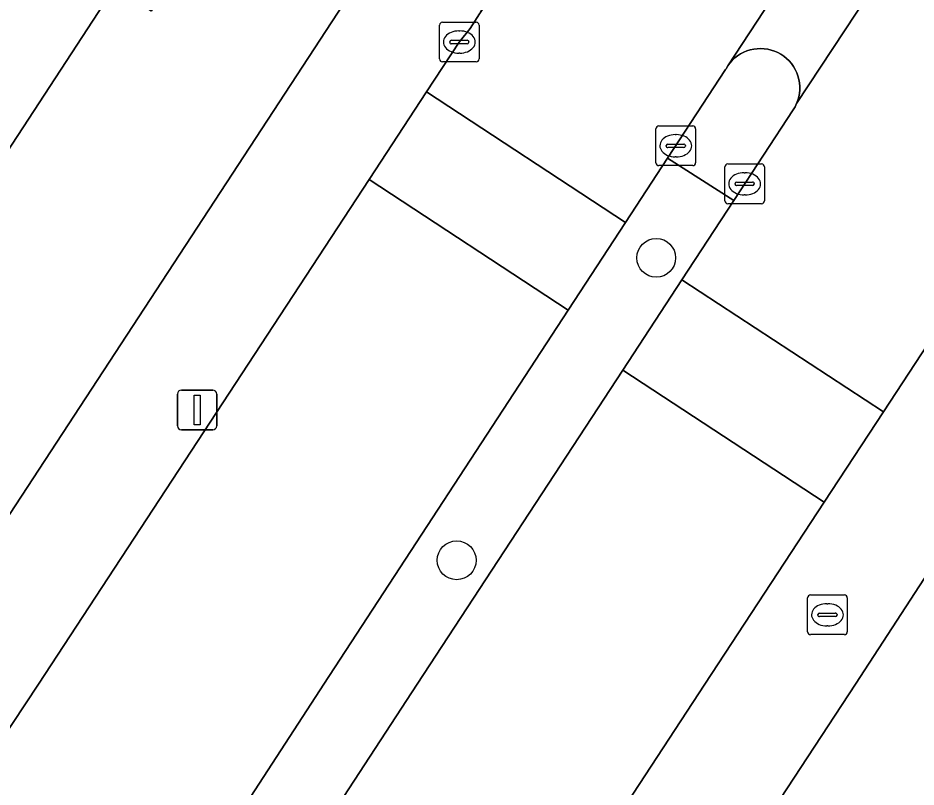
# Model space of a CAD drawing. Extents: x 159279 to 160377, y 384531 to 385888.
# Drawn here: x 160105.31 to 160127.94, y 384997.41 to 385016.78 of the extents above; entities that cross this region are included whole.
import ezdxf

# ---------------------------------------------------------------- set-up
doc = ezdxf.new("R2010")
doc.units = 0
for name, color, linetype in [('IMGEO_Berm_groen', 7, 'Continuous'), ('IMGEO_Boom', 7, 'Continuous'), ('IMGEO_Brandkraan', 7, 'Continuous'), ('IMGEO_Erf', 7, 'Continuous'), ('IMGEO_Kolk', 7, 'Continuous'), ('IMGEO_Lichtmast', 7, 'Continuous'), ('IMGEO_Pand', 7, 'Continuous'), ('IMGEO_Rijbaan_lokaal_open', 7, 'Continuous'), ('IMGEO_Verkeerseiland_open', 7, 'Continuous'), ('IMGEO_Voetpad_open', 7, 'Continuous')]:
    doc.layers.add(name, color=color, linetype=linetype)

msp = doc.modelspace()

# ---------------------------------------------------------------- linework, layer by layer
at = {"layer": 'IMGEO_Berm_groen'}
for points in [[(160115.376, 385000), (160120.555, 385007.91), (160122.045, 385010.185), (160123.353, 385012.183), (160121.682, 385013.243), (160120.625, 385011.626), (160119.18, 385009.418), (160113.021, 385000), (160099.139, 384978.67), (160097.839, 384976.718), (160096.064, 384974.393), (160093.483, 384971.281), (160092.154, 384969.328), (160091.815, 384968.792)], [(160094.463, 384967.091), (160094.798, 384967.612), (160096.111, 384969.572), (160097.964, 384973.176), (160099.628, 384975.972), (160100.03, 384976.527), (160115.376, 385000)]]:
    msp.add_lwpolyline(points, dxfattribs=at)
at = {"layer": 'IMGEO_Boom'}
for centre in [(160121.396, 385010.736), (160116.368, 385003.121)]:
    msp.add_circle(centre, 0.489, dxfattribs=at)
at = {"layer": 'IMGEO_Brandkraan'}
for p, q in [((160125.209, 385001.323), (160125.209, 385002.175)), ((160125.284, 385002.249), (160126.136, 385002.249)), ((160126.21, 385002.175), (160126.21, 385001.323)), ((160125.697, 385002.029), (160125.722, 385002.029)), ((160125.468, 385001.743), (160125.468, 385001.755)), ((160125.906, 385001.706), (160125.508, 385001.706)), ((160125.511, 385001.792), (160125.909, 385001.792)), ((160125.952, 385001.755), (160125.952, 385001.743)), ((160125.72, 385001.469), (160125.695, 385001.469)), ((160126.136, 385001.249), (160125.284, 385001.249))]:
    msp.add_line(p, q, dxfattribs=at)
for points in [[(160125.209, 385001.323), (160125.209, 385002.175)], [(160125.284, 385002.249), (160126.136, 385002.249)], [(160126.21, 385002.175), (160126.21, 385001.323)], [(160126.136, 385001.249), (160125.284, 385001.249)]]:
    msp.add_lwpolyline(points, dxfattribs=at)
for centre, radius, start, end in [((160125.286, 385002.173), 0.0765, 91.552, 178.448), ((160125.286, 385002.173), 0.0765, 91.552, 178.448), ((160126.134, 385002.173), 0.0765, 1.552, 88.448), ((160126.134, 385002.173), 0.0765, 1.552, 88.448), ((160125.508, 385001.752), 0.0403, 85.8775, 175.7526), ((160125.505, 385001.742), 0.0366, 178.938, 274.7102), ((160125.909, 385001.749), 0.043, 264.8664, 352.4533), ((160125.913, 385001.754), 0.0386, 1.7309, 96.639), ((160125.286, 385001.325), 0.0765, 181.552, 268.448), ((160125.286, 385001.325), 0.0765, 181.552, 268.448), ((160126.134, 385001.325), 0.0765, 271.552, 358.448), ((160126.134, 385001.325), 0.0765, 271.552, 358.448)]:
    msp.add_arc(centre, radius, start, end, dxfattribs=at)
for centre, major_axis, ratio, start_param, end_param in [((160125.696, 385001.749), (-0.387, 0.002), 0.722429, 4.712389, 7.853982), ((160125.721, 385001.749), (-0.39, 0.002), 0.717154, 1.570796, 4.712389)]:
    msp.add_ellipse(centre, major_axis=major_axis, ratio=ratio, start_param=start_param, end_param=end_param, dxfattribs=at)
at = {"layer": 'IMGEO_Erf'}
for points in [[(160171.911, 385004.485), (160172.655, 385004.957), (160171.277, 385007.203), (160189.687, 385018.494), (160178.564, 385036.295), (160170.19, 385049.948), (160167.09, 385050.72), (160154.206, 385042.68), (160126.414, 385000), (160107.98, 384971.915), (160108.038, 384971.651), (160108.586, 384969.148), (160112.423, 384966.549), (160118.17, 384962.655), (160122.736, 384963.897), (160123.28, 384964.483), (160124.383, 384965.671), (160128.162, 384966.592), (160128.428, 384966.96), (160131.115, 384970.676), (160132.516, 384969.665), (160138.895, 384979.678), (160155.821, 384968.894), (160183.387, 384986.245)], [(160073.663, 384964.112), (160072.93, 384963.74), (160077.282, 384960.882), (160080.892, 384966.436), (160080.511, 384966.741), (160080.731, 384967.08), (160102.294, 385000), (160115.292, 385019.841), (160111.976, 385022.011), (160108.674, 385016.948), (160107.746, 385017.553), (160104.896, 385013.185), (160102.045, 385008.814), (160099.193, 385004.443), (160096.342, 385000.072), (160093.49, 384995.701), (160090.638, 384991.329), (160087.787, 384986.958), (160084.935, 384982.587), (160082.084, 384978.216), (160079.232, 384973.844), (160076.381, 384969.474), (160077.222, 384968.924), (160073.957, 384963.92)]]:
    msp.add_lwpolyline(points, close=True, dxfattribs=at)
at = {"layer": 'IMGEO_Kolk'}
for p, q in [((160115.934, 385015.745), (160115.934, 385016.597)), ((160116.009, 385016.671), (160116.861, 385016.671)), ((160116.935, 385016.597), (160116.935, 385015.745)), ((160116.422, 385016.451), (160116.447, 385016.451)), ((160116.193, 385016.165), (160116.193, 385016.177)), ((160116.236, 385016.214), (160116.634, 385016.214)), ((160116.677, 385016.177), (160116.677, 385016.165)), ((160116.631, 385016.128), (160116.233, 385016.128)), ((160116.445, 385015.891), (160116.42, 385015.891)), ((160116.861, 385015.671), (160116.009, 385015.671)), ((160121.388, 385013.133), (160121.388, 385013.985)), ((160121.463, 385014.059), (160122.315, 385014.059)), ((160122.389, 385013.985), (160122.389, 385013.133)), ((160121.876, 385013.839), (160121.901, 385013.839)), ((160121.647, 385013.553), (160121.647, 385013.565)), ((160122.085, 385013.516), (160121.687, 385013.516)), ((160121.69, 385013.602), (160122.088, 385013.602)), ((160122.131, 385013.565), (160122.131, 385013.553)), ((160121.899, 385013.279), (160121.874, 385013.279)), ((160122.315, 385013.059), (160121.463, 385013.059)), ((160123.123, 385012.174), (160123.123, 385013.026)), ((160123.198, 385013.1), (160124.05, 385013.1)), ((160124.124, 385013.026), (160124.124, 385012.174)), ((160123.611, 385012.88), (160123.636, 385012.88)), ((160123.382, 385012.594), (160123.382, 385012.606)), ((160123.82, 385012.557), (160123.422, 385012.557)), ((160123.425, 385012.643), (160123.823, 385012.643)), ((160123.866, 385012.606), (160123.866, 385012.594)), ((160123.634, 385012.32), (160123.609, 385012.32)), ((160124.05, 385012.1), (160123.198, 385012.1))]:
    msp.add_line(p, q, dxfattribs=at)
for points in [[(160115.934, 385015.745), (160115.934, 385016.597)], [(160116.009, 385016.671), (160116.861, 385016.671)], [(160116.935, 385016.597), (160116.935, 385015.745)], [(160116.861, 385015.671), (160116.009, 385015.671)], [(160121.388, 385013.133), (160121.388, 385013.985)], [(160121.463, 385014.059), (160122.315, 385014.059)], [(160122.389, 385013.985), (160122.389, 385013.133)], [(160122.315, 385013.059), (160121.463, 385013.059)], [(160123.123, 385012.174), (160123.123, 385013.026)], [(160123.198, 385013.1), (160124.05, 385013.1)], [(160124.124, 385013.026), (160124.124, 385012.174)], [(160124.05, 385012.1), (160123.198, 385012.1)]]:
    msp.add_lwpolyline(points, dxfattribs=at)
for centre, radius, start, end in [((160116.011, 385016.595), 0.0765, 91.552, 178.448), ((160116.011, 385016.595), 0.0765, 91.552, 178.448), ((160116.859, 385016.595), 0.0765, 1.552, 88.448), ((160116.859, 385016.595), 0.0765, 1.552, 88.448), ((160116.233, 385016.174), 0.0403, 85.8775, 175.7526), ((160116.23, 385016.164), 0.0366, 178.938, 274.7102), ((160116.634, 385016.171), 0.043, 264.8664, 352.4533), ((160116.638, 385016.176), 0.0386, 1.7309, 96.639), ((160116.011, 385015.747), 0.0765, 181.552, 268.448), ((160116.011, 385015.747), 0.0765, 181.552, 268.448), ((160116.859, 385015.747), 0.0765, 271.552, 358.448), ((160116.859, 385015.747), 0.0765, 271.552, 358.448), ((160121.465, 385013.983), 0.0765, 91.552, 178.448), ((160121.465, 385013.983), 0.0765, 91.552, 178.448), ((160122.313, 385013.983), 0.0765, 1.552, 88.448), ((160122.313, 385013.983), 0.0765, 1.552, 88.448), ((160121.687, 385013.562), 0.0403, 85.8775, 175.7526), ((160121.684, 385013.552), 0.0366, 178.938, 274.7102), ((160122.088, 385013.559), 0.043, 264.8664, 352.4533), ((160122.092, 385013.564), 0.0386, 1.7309, 96.639), ((160121.465, 385013.135), 0.0765, 181.552, 268.448), ((160121.465, 385013.135), 0.0765, 181.552, 268.448), ((160122.313, 385013.135), 0.0765, 271.552, 358.448), ((160122.313, 385013.135), 0.0765, 271.552, 358.448), ((160123.2, 385013.024), 0.0765, 91.552, 178.448), ((160123.2, 385013.024), 0.0765, 91.552, 178.448), ((160124.048, 385013.024), 0.0765, 1.552, 88.448), ((160124.048, 385013.024), 0.0765, 1.552, 88.448), ((160123.422, 385012.603), 0.0403, 85.8775, 175.7526), ((160123.419, 385012.593), 0.0366, 178.938, 274.7102), ((160123.823, 385012.6), 0.043, 264.8664, 352.4533), ((160123.827, 385012.605), 0.0386, 1.7309, 96.639), ((160123.2, 385012.176), 0.0765, 181.552, 268.448), ((160123.2, 385012.176), 0.0765, 181.552, 268.448), ((160124.048, 385012.176), 0.0765, 271.552, 358.448), ((160124.048, 385012.176), 0.0765, 271.552, 358.448)]:
    msp.add_arc(centre, radius, start, end, dxfattribs=at)
for centre, major_axis, ratio, start_param, end_param in [((160116.421, 385016.171), (-0.387, 0.002), 0.722429, 4.712389, 7.853982), ((160116.446, 385016.171), (-0.39, 0.002), 0.717154, 1.570796, 4.712389), ((160121.875, 385013.559), (-0.387, 0.002), 0.722429, 4.712389, 7.853982), ((160121.9, 385013.559), (-0.39, 0.002), 0.717154, 1.570796, 4.712389), ((160123.61, 385012.6), (-0.387, 0.002), 0.722429, 4.712389, 7.853982), ((160123.635, 385012.6), (-0.39, 0.002), 0.717154, 1.570796, 4.712389)]:
    msp.add_ellipse(centre, major_axis=major_axis, ratio=ratio, start_param=start_param, end_param=end_param, dxfattribs=at)
at = {"layer": 'IMGEO_Lichtmast'}
for p, q in [((160109.433, 385007.407), (160110.223, 385007.407)), ((160110.223, 385007.407), (160109.433, 385007.407)), ((160109.333, 385006.507), (160109.333, 385007.307)), ((160109.333, 385007.307), (160109.333, 385006.507)), ((160110.323, 385007.307), (160110.323, 385006.507)), ((160110.323, 385006.507), (160110.323, 385007.307)), ((160110.223, 385006.407), (160109.433, 385006.407)), ((160109.433, 385006.407), (160110.223, 385006.407))]:
    msp.add_line(p, q, dxfattribs=at)
msp.add_lwpolyline([(160109.753, 385007.282), (160109.903, 385007.282), (160109.903, 385006.532), (160109.753, 385006.532), (160109.753, 385007.282)], dxfattribs=at)
for centre, start, end in [((160109.433, 385007.307), 90, 180), ((160109.433, 385007.307), 90, 180), ((160110.223, 385007.307), 0, 90), ((160110.223, 385007.307), 360, 90), ((160109.433, 385006.507), 180, 270), ((160109.433, 385006.507), 180, 270), ((160110.223, 385006.507), 270, 0), ((160110.223, 385006.507), 270, 0)]:
    msp.add_arc(centre, 0.1, start, end, dxfattribs=at)
at = {"layer": 'IMGEO_Pand'}
msp.add_lwpolyline([(160099.255, 385023.107), (160097.741, 385020.791), (160098.853, 385020.064), (160097.484, 385018.032), (160104.896, 385013.185), (160107.746, 385017.553)], close=True, dxfattribs=at)
at = {"layer": 'IMGEO_Rijbaan_lokaal_open'}
for points in [[(160131.412, 385028.084), (160147.222, 385052.125), (160142.142, 385055.446), (160125.56, 385030.091), (160125.345, 385029.709), (160125.058, 385029.284), (160116.941, 385016.882), (160116.704, 385016.513), (160116.434, 385016.167), (160115.612, 385014.913), (160120.625, 385011.626), (160121.682, 385013.243), (160123.144, 385015.478), (160123.154, 385015.496), (160123.2, 385015.571), (160129.589, 385025.31), (160129.637, 385025.386)], [(160114.164, 385012.706), (160119.18, 385009.418), (160120.625, 385011.626), (160115.612, 385014.913)], [(160113.021, 385000), (160119.18, 385009.418), (160114.164, 385012.706), (160105.833, 385000), (160090.226, 384976.423), (160092.003, 384975.268), (160089.233, 384971.226), (160092.154, 384969.328), (160093.483, 384971.281), (160096.064, 384974.393), (160097.839, 384976.718), (160099.139, 384978.67)], [(160125.627, 385004.584), (160127.119, 385006.859), (160122.045, 385010.185), (160120.555, 385007.91)]]:
    msp.add_lwpolyline(points, close=True, dxfattribs=at)
for points in [[(160144.846, 385045.023), (160133.088, 385027.003), (160131.318, 385024.29), (160131.273, 385024.222), (160124.932, 385014.622), (160124.894, 385014.542), (160124.848, 385014.466), (160123.353, 385012.183), (160122.045, 385010.185), (160127.119, 385006.859), (160144.785, 385033.806)], [(160129.589, 385025.31), (160123.2, 385015.571), (160123.253, 385015.642), (160123.312, 385015.708), (160123.377, 385015.769), (160123.447, 385015.823), (160123.522, 385015.872), (160123.6, 385015.913), (160123.682, 385015.947), (160123.767, 385015.973), (160123.854, 385015.992), (160123.942, 385016.003), (160124.03, 385016.006), (160124.119, 385016.001), (160124.207, 385015.989), (160124.293, 385015.968), (160124.377, 385015.94), (160124.458, 385015.905), (160124.536, 385015.862), (160124.61, 385015.813), (160124.679, 385015.757), (160124.743, 385015.695), (160124.801, 385015.628), (160124.852, 385015.556), (160124.897, 385015.479), (160124.935, 385015.399), (160124.966, 385015.316), (160124.989, 385015.23), (160125.005, 385015.143), (160125.012, 385015.055), (160125.012, 385014.966), (160125.004, 385014.878), (160124.988, 385014.79), (160124.964, 385014.705), (160124.932, 385014.622), (160131.273, 385024.222)], [(160105.028, 384973.162), (160105.24, 384973.458), (160107.122, 384976.343), (160122.622, 385000), (160125.627, 385004.584), (160120.555, 385007.91), (160115.376, 385000), (160100.03, 384976.527), (160099.628, 384975.972), (160097.964, 384973.176), (160096.111, 384969.572), (160094.798, 384967.612), (160097.677, 384965.66), (160102.891, 384973.52)]]:
    msp.add_lwpolyline(points, dxfattribs=at)
at = {"layer": 'IMGEO_Verkeerseiland_open'}
msp.add_lwpolyline([(160123.353, 385012.183), (160124.848, 385014.466), (160124.894, 385014.542), (160124.932, 385014.622), (160124.964, 385014.705), (160124.988, 385014.79), (160125.004, 385014.878), (160125.012, 385014.966), (160125.012, 385015.055), (160125.005, 385015.143), (160124.989, 385015.23), (160124.966, 385015.316), (160124.935, 385015.399), (160124.897, 385015.479), (160124.852, 385015.556), (160124.801, 385015.628), (160124.743, 385015.695), (160124.679, 385015.757), (160124.61, 385015.813), (160124.536, 385015.862), (160124.458, 385015.905), (160124.377, 385015.94), (160124.293, 385015.968), (160124.207, 385015.989), (160124.119, 385016.001), (160124.03, 385016.006), (160123.942, 385016.003), (160123.854, 385015.992), (160123.767, 385015.973), (160123.682, 385015.947), (160123.6, 385015.913), (160123.522, 385015.872), (160123.447, 385015.823), (160123.377, 385015.769), (160123.312, 385015.708), (160123.253, 385015.642), (160123.2, 385015.571), (160123.154, 385015.496), (160123.144, 385015.478), (160121.682, 385013.243)], close=True, dxfattribs=at)
at = {"layer": 'IMGEO_Voetpad_open'}
for points in [[(160107.98, 384971.915), (160126.414, 385000), (160154.206, 385042.68)], [(160144.785, 385033.806), (160127.119, 385006.859), (160125.627, 385004.584), (160122.622, 385000), (160107.122, 384976.343)], [(160090.226, 384976.423), (160105.833, 385000), (160114.164, 385012.706), (160115.612, 385014.913), (160116.434, 385016.167), (160116.704, 385016.513), (160116.941, 385016.882), (160117.145, 385017.271), (160117.313, 385017.676), (160117.444, 385018.094), (160117.538, 385018.523), (160117.593, 385018.958), (160117.608, 385019.397), (160117.585, 385019.835), (160117.522, 385020.269), (160117.421, 385020.696), (160117.282, 385021.112), (160117.106, 385021.514), (160116.896, 385021.899), (160116.834, 385021.991), (160115.292, 385019.841), (160102.294, 385000), (160080.731, 384967.08)]]:
    msp.add_lwpolyline(points, dxfattribs=at)

doc.saveas('drawing.dxf')
